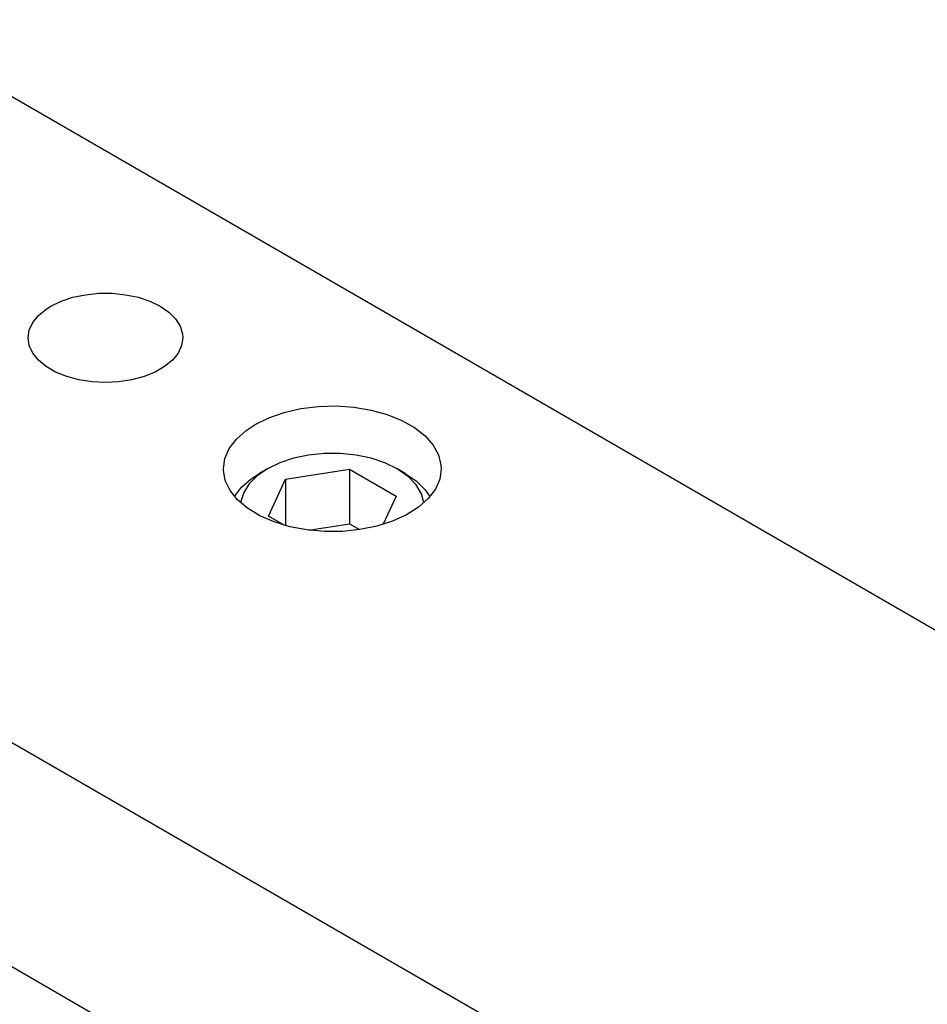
# Model space of a CAD drawing. Header units: inches. Extents: x 3 to 351, y 4 to 271.
# Tile 489 of 530: x 208.86 to 211.34, y 254.16 to 256.85. Entities that reach past the tile are written whole.
import ezdxf

# ---------------------------------------------------------------- set-up
doc = ezdxf.new("R2010")
doc.units = ezdxf.units.IN
doc.header["$LTSCALE"] = 0.5
doc.header["$MEASUREMENT"] = 0
doc.layers.add('DSS', color=7, linetype='Continuous')

msp = doc.modelspace()

# ---------------------------------------------------------------- linework, layer by layer
at = {"layer": 'DSS', "color": 190, "linetype": 'Continuous'}
for p, q in [((208.479, 256.8485), (214.2066, 253.5417)), ((208.9486, 256.0671), (208.9767, 256.0807)), ((208.9767, 256.0807), (209.0086, 256.0914)), ((209.0086, 256.0914), (209.0431, 256.0986)), ((209.0431, 256.0986), (209.0794, 256.1023)), ((209.0794, 256.1023), (209.1161, 256.1023)), ((209.1161, 256.1023), (209.1523, 256.0986)), ((209.1523, 256.0986), (209.1869, 256.0914)), ((209.1869, 256.0914), (209.2187, 256.0807)), ((209.2187, 256.0807), (209.2469, 256.0671)), ((208.915, 256.0419), (208.9361, 256.0593)), ((208.9361, 256.0593), (208.9486, 256.0671)), ((209.2469, 256.0671), (209.2705, 256.0508)), ((208.8995, 256.0226), (208.915, 256.0419)), ((209.2705, 256.0508), (209.2889, 256.0324)), ((209.2889, 256.0324), (209.3015, 256.0125)), ((208.8868, 255.981), (208.89, 256.0021)), ((208.89, 256.0021), (208.8995, 256.0226)), ((209.3015, 256.0125), (209.3079, 255.9916)), ((208.89, 255.9598), (208.8868, 255.981)), ((209.3087, 255.981), (209.3055, 255.9598)), ((209.3079, 255.9916), (209.3087, 255.981)), ((208.8995, 255.9393), (208.89, 255.9598)), ((209.3055, 255.9598), (209.296, 255.9393)), ((208.915, 255.9201), (208.8995, 255.9393)), ((208.9361, 255.9027), (208.915, 255.9201)), ((209.2804, 255.9201), (209.2593, 255.9027)), ((209.296, 255.9393), (209.2804, 255.9201)), ((208.9621, 255.8877), (208.9361, 255.9027)), ((209.2593, 255.9027), (209.2333, 255.8877)), ((208.9923, 255.8755), (208.9621, 255.8877)), ((209.0256, 255.8665), (208.9923, 255.8755)), ((209.0611, 255.861), (209.0256, 255.8665)), ((209.1699, 255.8665), (209.1344, 255.861)), ((209.2032, 255.8755), (209.1699, 255.8665)), ((209.2333, 255.8877), (209.2032, 255.8755)), ((209.0977, 255.8592), (209.0611, 255.861)), ((209.1344, 255.861), (209.0977, 255.8592)), ((209.5855, 255.7776), (209.6308, 255.7879)), ((209.6308, 255.7879), (209.6784, 255.7937)), ((209.6784, 255.7937), (209.727, 255.7951)), ((209.727, 255.7951), (209.7754, 255.7917)), ((209.7754, 255.7917), (209.8222, 255.7839)), ((209.5065, 255.745), (209.5437, 255.7631)), ((209.5437, 255.7631), (209.5855, 255.7776)), ((209.8222, 255.7839), (209.8661, 255.7718)), ((209.8661, 255.7718), (209.906, 255.7557)), ((209.4813, 255.7284), (209.5065, 255.745)), ((209.906, 255.7557), (209.9408, 255.736)), ((209.9408, 255.736), (209.9696, 255.7133)), ((209.4354, 255.679), (209.4549, 255.7048)), ((209.4549, 255.7048), (209.4813, 255.7284)), ((209.9696, 255.7133), (209.9915, 255.6883)), ((209.4236, 255.6518), (209.4354, 255.679)), ((209.9915, 255.6883), (210.0061, 255.6614)), ((209.4196, 255.6238), (209.4236, 255.6518)), ((210.0061, 255.6614), (210.0128, 255.6336)), ((210.0128, 255.6336), (210.0133, 255.6238)), ((209.4196, 255.62), (209.4196, 255.6238)), ((209.4247, 255.5921), (209.4196, 255.62)), ((210.0133, 255.6238), (210.0093, 255.5957)), ((209.4376, 255.565), (209.4247, 255.5921)), ((210.0093, 255.5957), (209.9975, 255.5685)), ((209.458, 255.5394), (209.4376, 255.565)), ((209.9975, 255.5685), (209.978, 255.5427)), ((209.4853, 255.5162), (209.458, 255.5394)), ((209.9516, 255.5191), (209.9188, 255.4983)), ((209.978, 255.5427), (209.9516, 255.5191)), ((209.5189, 255.4958), (209.4853, 255.5162)), ((209.5578, 255.4789), (209.5189, 255.4958)), ((209.9188, 255.4983), (209.8805, 255.4809)), ((209.6009, 255.4659), (209.5578, 255.4789)), ((209.6472, 255.4571), (209.6009, 255.4659)), ((209.8379, 255.4674), (209.792, 255.458)), ((209.8805, 255.4809), (209.8379, 255.4674)), ((209.6953, 255.4528), (209.6472, 255.4571)), ((209.744, 255.4531), (209.6953, 255.4528)), ((209.792, 255.458), (209.744, 255.4531))]:
    msp.add_line(p, q, dxfattribs=at)
at = {"layer": 'DSS', "color": 9, "linetype": 'Continuous'}
for p, q in [((207.4184, 255.6997), (212.0853, 253.0053)), ((211.5549, 252.6991), (206.888, 255.3935))]:
    msp.add_line(p, q, dxfattribs=at)
at = {"layer": 'DSS', "color": 132, "linetype": 'Continuous'}
for p, q in [((209.6108, 255.6525), (209.5731, 255.6399)), ((209.6518, 255.6611), (209.6108, 255.6525)), ((209.6947, 255.6655), (209.6518, 255.6611)), ((209.7382, 255.6655), (209.6947, 255.6655)), ((209.7812, 255.6611), (209.7382, 255.6655)), ((209.8221, 255.6525), (209.7812, 255.6611)), ((209.8599, 255.6399), (209.8221, 255.6525)), ((209.5731, 255.6399), (209.5397, 255.6238)), ((209.8932, 255.6238), (209.8599, 255.6399)), ((209.5117, 255.6045), (209.4899, 255.5827)), ((209.4948, 255.5962), (209.5176, 255.611)), ((209.5397, 255.6238), (209.5117, 255.6045)), ((209.5397, 255.6238), (209.5176, 255.611)), ((209.5397, 255.6238), (209.5397, 255.6238)), ((209.5889, 255.5954), (209.7632, 255.6223)), ((209.7632, 255.6223), (209.8907, 255.5487)), ((209.7632, 255.6223), (209.7632, 255.4737)), ((209.9153, 255.611), (209.8932, 255.6238)), ((209.8974, 255.6213), (209.8932, 255.6238)), ((209.9246, 255.6017), (209.8974, 255.6213)), ((209.9153, 255.611), (209.9459, 255.5901)), ((209.9455, 255.5796), (209.9246, 255.6017)), ((209.45, 255.5482), (209.4689, 255.5733)), ((209.4689, 255.5733), (209.4948, 255.5962)), ((209.4899, 255.5827), (209.475, 255.5591)), ((209.5422, 255.4947), (209.5889, 255.5954)), ((209.5889, 255.5954), (209.5889, 255.469)), ((209.9594, 255.5557), (209.9455, 255.5796)), ((209.9459, 255.5901), (209.97, 255.5665)), ((209.475, 255.5591), (209.4674, 255.5343)), ((209.8907, 255.5487), (209.8553, 255.4723)), ((209.9659, 255.5309), (209.9594, 255.5557)), ((209.97, 255.5665), (209.9829, 255.5482)), ((209.4674, 255.5343), (209.467, 255.5309)), ((209.5848, 255.4701), (209.5422, 255.4947)), ((209.6518, 255.4565), (209.7632, 255.4737)), ((209.7632, 255.4737), (209.7907, 255.4578))]:
    msp.add_line(p, q, dxfattribs=at)

doc.saveas('drawing.dxf')
